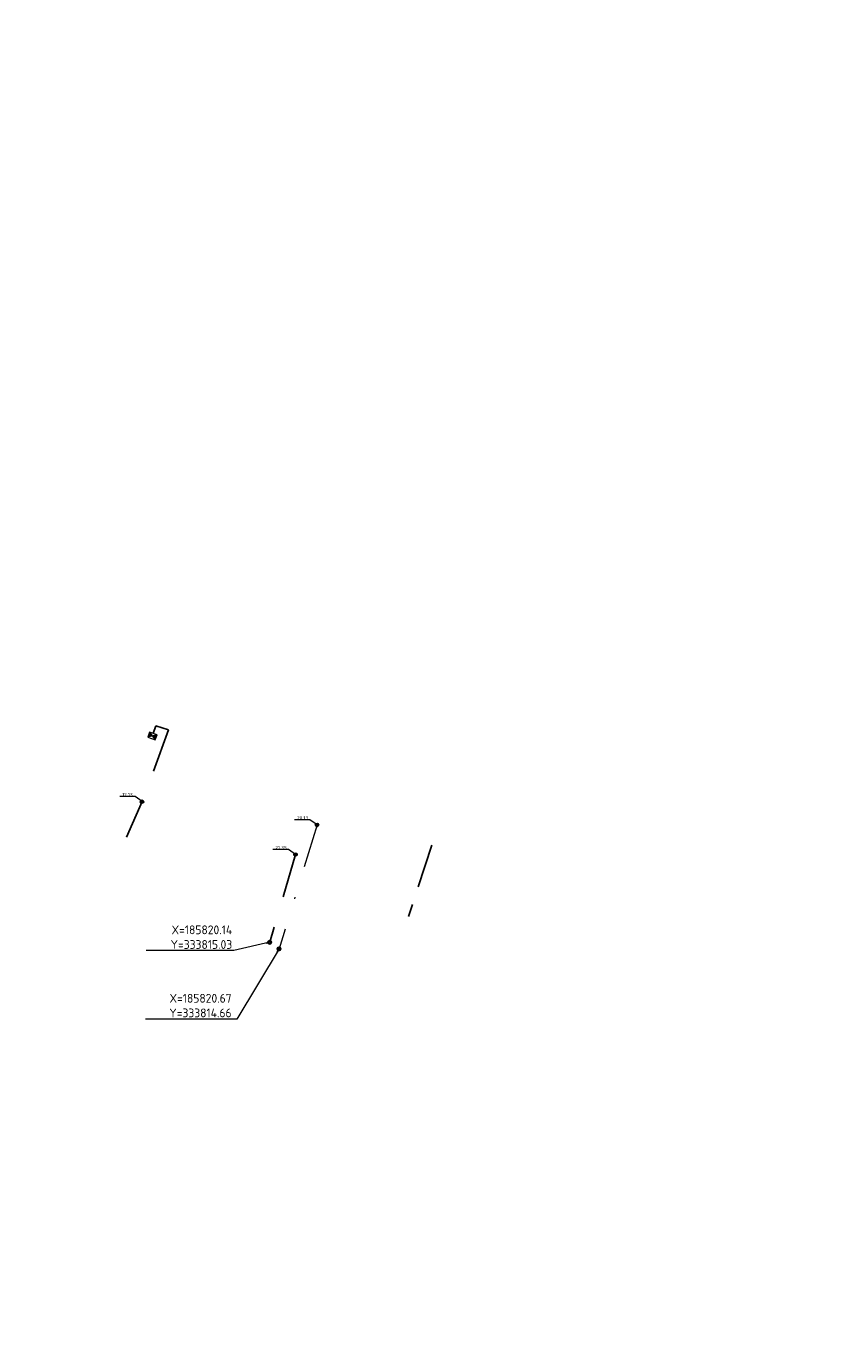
# Model space of a CAD drawing. Header units: inches. Extents: x 0 to 191500, y 0 to 342750.
# Tile 304 of 547: x 185806 to 185853, y 333793 to 333867. Entities that reach past the tile are written whole.
import ezdxf

# ---------------------------------------------------------------- set-up
doc = ezdxf.new("R2010")
doc.units = ezdxf.units.IN
doc.header["$MEASUREMENT"] = 0
doc.linetypes.add('RI-HWA_KOLKAANSLUITING', pattern=[4.3, 2.5, -1.8])
doc.linetypes.add('RI-VWA_HUISAANSLUITING', pattern=[6.1, 2.5, -1.8, 0, -1.8])
doc.layers.get('0').update_dxf_attribs({"lineweight": 20})
for name, color, linetype, lineweight in [('ECW', 150, 'Continuous', 20), ('N-WE-RI-HWA-MAATVOERING-T25', 151, 'Continuous', 20), ('N-WE-RI-HWA_KOLK-S', 150, 'Continuous', 20), ('N-WE-RI-HWA_KOLKAANSLUITING_PVC_160-G', 150, 'RI-HWA_KOLKAANSLUITING', 20), ('N-WE-RI-HWA_RIOOLPUT_ONTSTOPPINGSPUT-G', 150, 'Continuous', 20), ('N-WE-RI-INLAAT', 7, 'Continuous', 20), ('N-WE-RI-VWA-MAATVOERING-T25', 30, 'Continuous', 20), ('N-WE-RI-VWA_HUISAANSLUITING_PVC_160-G', 20, 'RI-VWA_HUISAANSLUITING', 20), ('N-WE-RI-VWA_RIOOLPUT_ONTSTOPPINGSPUT-G', 30, 'Continuous', 20), ('Tekst algemeen', 7, 'Continuous', 20)]:
    doc.layers.add(name, color=color, linetype=linetype, lineweight=lineweight)
doc.styles.add('NLCS-ISO', font='txt')
doc.styles.add('NLCS-ISO-M200-T25', font='txt', dxfattribs={"height": 0.5})
doc.dimstyles.new('NLCS-M200-T25-OPENBOL_L0_H0', dxfattribs={"dimscale": 0.2, "dimtxt": 2.5, "dimasz": 1, "dimexe": 2, "dimexo": 0, "dimgap": 0.5, "dimtad": 1, "dimdec": 0, "dimzin": 0, "dimdsep": 46, "dimtxsty": 'NLCS-ISO-M200-T25', "dimblk": 'DOTBLANK', "dimcen": 2, "dimclrd": 256, "dimclre": 256, "dimclrt": 256, "dimadec": 0, "dimazin": 0, "dimtp": 1, "dimtm": 1, "dimtfac": 1, "dimtix": 1, "dimtofl": 0, "dimtmove": 1, "dimatfit": 3, "dimldrblk": 'DOTBLANK', "dimfxl": 1, "dimfxlon": 1, "dimtvp": 0.5, "dimtolj": 1, "dimtzin": 0, "dimlwd": -1, "dimlwe": -1, "dimarcsym": 0})
picture_1 = doc.add_image_def('image1.ecw', size_in_pixel=(220000, 285000))

# ---------------------------------------------------------------- blocks, each defined once
blk = doc.blocks.new('N-SRI-KOLK_STRAAT_450X300-SO')
h = blk.add_hatch(color=256)
h.dxf.hatch_style = 1
h.paths.add_polyline_path([(0, 0.75), (-1.125, 1.5), (-1.125, 0)])
h.paths.add_polyline_path([(1.125, 1.5), (0, 0.75), (1.125, 0)])
for p, q in [((-1.125, 0), (1.125, 1.5)), ((1.125, 0), (-1.125, 1.5))]:
    blk.add_line(p, q)
at = {"flags": 128}
blk.add_lwpolyline([(-1.125, 0), (1.125, 0), (1.125, 1.5), (-1.125, 1.5)], close=True, dxfattribs=at)
blk = doc.blocks.new('A$C079D7E61')
at = {"layer": 'N-WE-RI-HWA_KOLK-S', "xscale": 0.2, "yscale": 0.2, "zscale": 0.2, "rotation": 270}
blk.add_blockref('N-SRI-KOLK_STRAAT_450X300-SO', (0, 0.225, 53.073), dxfattribs=at)
blk = doc.blocks.new('A$C78D016E3')
at = {"lineweight": -3}
blk.add_blockref('A$C079D7E61', (0, 0), dxfattribs=at)
blk = doc.blocks.new('_DotBlank')
at = {"color": 0, "linetype": 'ByBlock', "lineweight": -2}
blk.add_line((-0.5, 0), (-1, 0), dxfattribs=at)
blk.add_circle((0, 0), 0.5, dxfattribs=at)
blk = doc.blocks.new('A$C2C270354')
h = blk.add_hatch(color=256)
h.dxf.hatch_style = 1
edge = h.paths.add_edge_path()
edge.add_arc((0, 0), 0.1, 0, 360)
blk.add_circle((0, 0), 0.1)

msp = doc.modelspace()

# ---------------------------------------------------------------- linework, layer by layer
at = {"layer": 'N-WE-RI-HWA-MAATVOERING-T25', "flags": 128}
msp.add_lwpolyline([(185812.88404, 333823.02993), (185812.47935, 333823.32223), (185811.5998, 333823.32223)], dxfattribs=at)
at = {"layer": 'N-WE-RI-HWA-MAATVOERING-T25', "elevation": 56.892, "flags": 128}
msp.add_lwpolyline([(185821.60419, 333820.01942), (185821.1995, 333820.31171), (185820.31994, 333820.31171)], dxfattribs=at)
at = {"layer": 'N-WE-RI-HWA_KOLKAANSLUITING_PVC_160-G', "lineweight": -3}
for points in [[(185814.381, 333827.117), (185812.88404, 333823.02993)], [(185813.51412, 333826.90417), (185813.65413, 333827.34325)], [(185813.65413, 333827.34325), (185814.37919, 333827.11205)], [(185812.88404, 333823.02993), (185811.99, 333821.007)], [(185828.59386, 333818.17343), (185829.75126, 333821.72139)], [(185828.2648, 333817.17768), (185828.04672, 333816.49377)]]:
    msp.add_lwpolyline(points, dxfattribs=at)
at = {"layer": 'N-WE-RI-HWA_KOLKAANSLUITING_PVC_160-G', "lineweight": -3, "elevation": 56.892}
msp.add_lwpolyline([(185821.60419, 333820.01942), (185820.13748, 333815.02843)], dxfattribs=at)
at = {"layer": 'N-WE-RI-HWA_RIOOLPUT_ONTSTOPPINGSPUT-G'}
for p, q in [((185820.23535, 333815.04897), (185820.03962, 333815.00789)), ((185820.11695, 333815.1263), (185820.15802, 333814.93056))]:
    msp.add_line(p, q, dxfattribs=at)
msp.add_circle((185820.13748, 333815.02843), 0.1, dxfattribs=at)
at = {"layer": 'N-WE-RI-VWA-MAATVOERING-T25', "elevation": -2.269, "flags": 128}
msp.add_lwpolyline([(185822.83556, 333821.70725), (185822.43087, 333821.99955), (185821.55132, 333821.99955)], dxfattribs=at)
at = {"layer": 'N-WE-RI-VWA_HUISAANSLUITING_PVC_160-G'}
msp.add_line((185822.83197, 333821.70392), (185820.67454, 333814.662), dxfattribs=at)
at = {"layer": 'N-WE-RI-VWA_RIOOLPUT_ONTSTOPPINGSPUT-G'}
for p, q in [((185820.76032, 333814.70249), (185820.58007, 333814.61583)), ((185820.62686, 333814.74928), (185820.71352, 333814.56903))]:
    msp.add_line(p, q, dxfattribs=at)
msp.add_circle((185820.67019, 333814.65916), 0.1, dxfattribs=at)

# ---------------------------------------------------------------- block references
at = {"lineweight": -3, "rotation": 249.4235191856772}
msp.add_blockref('A$C78D016E3', (185813.30347, 333826.98322), dxfattribs=at)
at = {"layer": 'N-WE-RI-INLAAT', "rotation": 0.06357443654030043}
for p in [(185812.87199, 333823.02149, 56.892), (185822.83197, 333821.70392, 376.61387), (185821.60419, 333820.01942, 56.892)]:
    msp.add_blockref('A$C2C270354', p, dxfattribs=at)

# ---------------------------------------------------------------- texts
at = {"layer": 'N-WE-RI-HWA-MAATVOERING-T25', "style": 'NLCS-ISO'}
for s, p in [('12.13', (185811.7398, 333823.32223)), ('21.35', (185820.45994, 333820.31171, 56.892))]:
    msp.add_text(s, height=0.2, rotation=359.997829, dxfattribs=at).set_placement(p)
at = {"layer": 'N-WE-RI-VWA-MAATVOERING-T25', "style": 'NLCS-ISO'}
msp.add_text('20.13', height=0.2, rotation=359.997829, dxfattribs=at).set_placement((185821.69132, 333821.99955, -2.269))
at = {"layer": 'Tekst algemeen', "char_height": 0.5, "attachment_point": 9, "style": 'NLCS-ISO-M200-T25'}
for s, insert in [('X=185820.14\\PY=333815.03', (185818.00344, 333814.65246, 57.621)), ('X=185820.67\\PY=333814.66', (185817.96942, 333810.76112))]:
    msp.add_mtext(s, dxfattribs=dict(at, insert=insert))

# ---------------------------------------------------------------- pictures from other files: only their frames are drawn
at = {"layer": 'ECW'}
image = msp.add_image(picture_1, insert=(180500, 328500), size_in_units=(11000, 14250), dxfattribs=at)
image.dxf.flags = 7

# ---------------------------------------------------------------- leaders
at = {"layer": 'Tekst algemeen', "annotation_type": 0, "has_hookline": 1, "hookline_direction": 1, "text_width": 4.90476}
for points in [[(185820.141, 333815.028, 57.621), (185818.10344, 333814.55246, 57.621)], [(185820.67019, 333814.65916), (185818.26942, 333810.66112), (185818.06942, 333810.66112)]]:
    msp.add_leader(points, dimstyle='NLCS-M200-T25-OPENBOL_L0_H0', dxfattribs=at)

doc.saveas('drawing.dxf')
